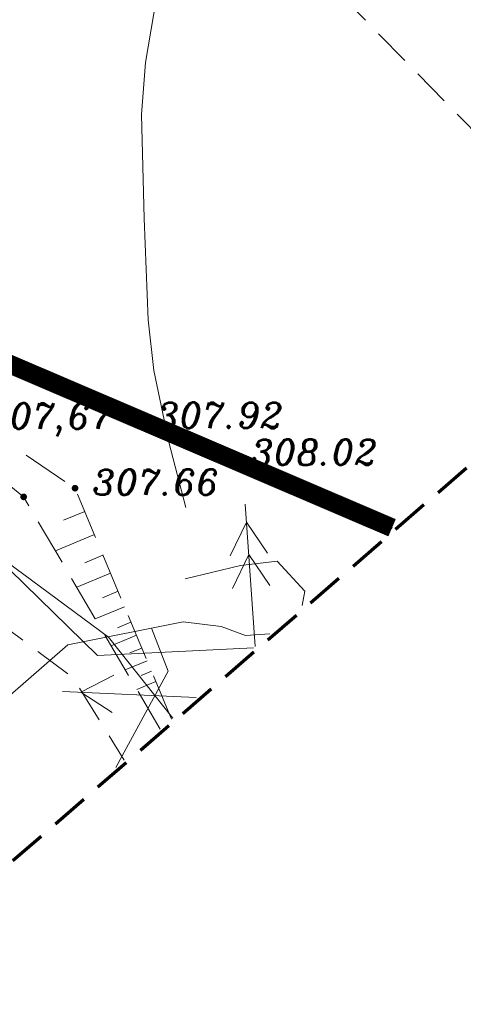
# Model space of a CAD drawing. Extents: x 4615668 to 9294084, y 5325188 to 10688993.
# Tile 597 of 656: x 4651556 to 4651568, y 5338601 to 5338628. Entities that reach past the tile are written whole.
import ezdxf

# ---------------------------------------------------------------- set-up
doc = ezdxf.new("R2010")
doc.units = 0
doc.header["$MEASUREMENT"] = 0
for name, pattern in [('BUBZ02', [1.75, 1.25, -0.5]), ('DASHDOT', [25.4, 12.7, -6.35, 0, -6.35]), ('DASHED', [19.05, 12.7, -6.35]), ('KTCR', [1.5, 1, -0.5]), ('l215_500', [2.5, 1.5, -0.4125, 0.175, -0.4125]), ('l219_500', [0.5, -0.25, 0, -0.25]), ('l423_500', [2, 1.5, -0.5]), ('l641_500', [1.5, 1, -0.5]), ('l823_500', [1.75, 1.25, -0.5]), ('l824_500', [1.75, 1.25, -0.5])]:
    doc.linetypes.add(name, pattern=pattern)
for name, color, linetype, lineweight in [('chodnik', 7, 'l423_500', 13), ('e_slupy', 7, 'Continuous', 13), ('eNN', 7, 'Continuous', 13), ('gr_dzialki', 7, 'l219_500', 13), ('ogr_symb', 7, 'l901_500', 40), ('pkt_wys', 7, 'Continuous', 13), ('skarpa_dol', 7, 'l824_500', 13), ('skarpa_gora', 7, 'l823_500', 13), ('skarpa_umoc', 7, 'Continuous', 13), ('warst_ciagla', 7, 'Continuous', 0), ('Wymiar', 7, 'Continuous', 9), ('zakresy', 7, 'l215_500', 70)]:
    doc.layers.add(name, color=color, linetype=linetype, lineweight=lineweight)
doc.layers.add('projekt', color=202, linetype='Continuous')
doc.styles.add('Style-ITALIC_1250', font='ITALIC_1250.shx')
doc.styles.add('txt', font='TXT', dxfattribs={"height": 0.2})
doc.linetypes.add('KTOK05', pattern='A,3.75,[16,dgnlstyle-2015all.shx,S=0.0028,R=0,X=0,Y=0],3.75', length=7.5)
doc.linetypes.add('l901_500', pattern='A,3.75,[38,dgnlstyle-2015all.shx,S=0.0028,R=0,X=0,Y=0],3.75', length=7.5)

# ---------------------------------------------------------------- blocks, each defined once
blk = doc.blocks.new('140_1')
at = {"linetype": 'ByBlock', "lineweight": -2}
blk.add_hatch(color=0, dxfattribs=at).paths.add_polyline_path([(0.9, 0, 1), (-0.9, 0, 1)], flags=16)
blk = doc.blocks.new('140')
at = {"linetype": 'ByBlock', "lineweight": -2}
blk.add_hatch(color=0, dxfattribs=at).paths.add_polyline_path([(0.45, 0, 1), (-0.45, 0, 1)], flags=16)
blk = doc.blocks.new('G$C3390F2A0')
at = {"layer": 'chodnik', "color": 7, "linetype": 'KTCR', "lineweight": 13, "flags": 128}
for points in [[(79.976, 46.165), (74.574, 40.583), (87.824, 27.052)], [(59.069, 36.75), (57.426, 32.776), (60.197, 26.36), (72.553, 17.161), (73.897, 14.972)]]:
    blk.add_lwpolyline(points, dxfattribs=at)
at = {"layer": 'e_slupy', "color": 1, "linetype": 'Continuous', "lineweight": 13}
for p, q in [((77.398, 18.009), (77.126, 21.803)), ((77.16, 21.32), (76.724, 20.421)), ((77.721, 20.492), (77.16, 21.32)), ((77.222, 20.457), (76.786, 19.557)), ((77.783, 19.629), (77.222, 20.457)), ((73.629, 17.245), (72.741, 16.785)), ((75.824, 16.644), (72.257, 16.807)), ((72.741, 16.785), (73.583, 16.246))]:
    blk.add_line(p, q, dxfattribs=at)
at = {"layer": 'eNN', "color": 1, "linetype": 'Continuous', "lineweight": 13, "flags": 128}
for points in [[(61.281, 17.437), (66.949, 23.858), (73.189, 17.768), (77.351, 17.968)], [(78.651, 19.096), (78.714, 19.478), (77.976, 20.285), (77.004, 20.162), (75.526, 19.813)], [(69.665, 15.67), (72.402, 18.049), (75.477, 18.662), (76.489, 18.541), (77.137, 18.298), (77.787, 18.347)], [(74.633, 18.494), (75.072, 17.349), (73.679, 14.783)]]:
    blk.add_lwpolyline(points, dxfattribs=at)
at = {"layer": 'gr_dzialki', "color": 96, "linetype": 'Continuous', "lineweight": 13}
for p, q in [((73.485, 18.257), (60.586, 27.791)), ((75.195, 16.098), (73.485, 18.257))]:
    blk.add_line(p, q, dxfattribs=at)
at = {"layer": 'ogr_symb', "color": 7, "linetype": 'KTOK05', "lineweight": 40}
blk.add_lwpolyline([(60.77, 74.084), (79.628, 58.596), (62.222, 29.226), (81.044, 21.172)], dxfattribs=at)
at = {"layer": 'skarpa_dol', "color": 7, "linetype": 'BUBZ02', "lineweight": 13, "flags": 128}
blk.add_lwpolyline([(62.277, 29.19), (71.22, 21.996), (71.22, 21.996), (71.22, 21.996), (74.856, 15.804)], dxfattribs=at)
at = {"layer": 'skarpa_gora', "color": 7, "linetype": 'BUBZ02', "lineweight": 13, "flags": 128}
blk.add_lwpolyline([(75.16, 16.068), (72.59, 22.227), (62.222, 29.226)], dxfattribs=at)
at = {"layer": 'skarpa_umoc', "color": 7, "linetype": 'Continuous', "lineweight": 13}
for p, q in [((72.848, 21.609), (72.286, 21.374)), ((72.848, 21.609), (72.286, 21.374)), ((72.848, 21.609), (72.286, 21.374)), ((72.848, 21.609), (72.286, 21.374)), ((72.848, 21.609), (72.286, 21.374)), ((72.848, 21.609), (72.286, 21.374)), ((72.848, 21.609), (72.286, 21.374)), ((72.848, 21.609), (72.286, 21.374)), ((72.848, 21.609), (72.286, 21.374)), ((72.848, 21.609), (72.286, 21.374)), ((72.848, 21.609), (72.286, 21.374)), ((72.848, 21.609), (72.286, 21.374)), ((72.066, 20.556), (73.106, 20.99)), ((72.066, 20.556), (73.106, 20.99)), ((72.066, 20.556), (73.106, 20.99)), ((72.066, 20.556), (73.106, 20.99)), ((72.066, 20.556), (73.106, 20.99)), ((72.066, 20.556), (73.106, 20.99)), ((72.066, 20.556), (73.106, 20.99)), ((72.066, 20.556), (73.106, 20.99)), ((72.066, 20.556), (73.106, 20.99)), ((72.066, 20.556), (73.106, 20.99)), ((72.066, 20.556), (73.106, 20.99)), ((72.066, 20.556), (73.106, 20.99)), ((73.336, 20.441), (72.853, 20.239)), ((73.336, 20.441), (72.853, 20.239)), ((73.336, 20.441), (72.853, 20.239)), ((73.336, 20.441), (72.853, 20.239)), ((73.336, 20.441), (72.853, 20.239)), ((73.336, 20.441), (72.853, 20.239)), ((73.336, 20.441), (72.853, 20.239)), ((73.336, 20.441), (72.853, 20.239)), ((73.336, 20.441), (72.853, 20.239)), ((73.336, 20.441), (72.853, 20.239)), ((73.336, 20.441), (72.853, 20.239)), ((73.336, 20.441), (72.853, 20.239)), ((72.637, 19.584), (73.536, 19.96)), ((72.637, 19.584), (73.536, 19.96)), ((72.637, 19.584), (73.536, 19.96)), ((72.637, 19.584), (73.536, 19.96)), ((72.637, 19.584), (73.536, 19.96)), ((72.637, 19.584), (73.536, 19.96)), ((72.637, 19.584), (73.536, 19.96)), ((72.637, 19.584), (73.536, 19.96)), ((72.637, 19.584), (73.536, 19.96)), ((72.637, 19.584), (73.536, 19.96)), ((72.637, 19.584), (73.536, 19.96)), ((72.637, 19.584), (73.536, 19.96)), ((73.737, 19.478), (73.32, 19.304)), ((73.737, 19.478), (73.32, 19.304)), ((73.737, 19.478), (73.32, 19.304)), ((73.737, 19.478), (73.32, 19.304)), ((73.737, 19.478), (73.32, 19.304)), ((73.737, 19.478), (73.32, 19.304)), ((73.737, 19.478), (73.32, 19.304)), ((73.737, 19.478), (73.32, 19.304)), ((73.737, 19.478), (73.32, 19.304)), ((73.737, 19.478), (73.32, 19.304)), ((73.737, 19.478), (73.32, 19.304)), ((73.737, 19.478), (73.32, 19.304)), ((73.131, 18.741), (73.909, 19.066)), ((73.131, 18.741), (73.909, 19.066)), ((73.131, 18.741), (73.909, 19.066)), ((73.131, 18.741), (73.909, 19.066)), ((73.131, 18.741), (73.909, 19.066)), ((73.131, 18.741), (73.909, 19.066)), ((73.131, 18.741), (73.909, 19.066)), ((73.131, 18.741), (73.909, 19.066)), ((73.131, 18.741), (73.909, 19.066)), ((73.131, 18.741), (73.909, 19.066)), ((73.131, 18.741), (73.909, 19.066)), ((73.131, 18.741), (73.909, 19.066)), ((74.081, 18.654), (73.72, 18.503)), ((74.081, 18.654), (73.72, 18.503)), ((74.081, 18.654), (73.72, 18.503)), ((74.081, 18.654), (73.72, 18.503)), ((74.081, 18.654), (73.72, 18.503)), ((74.081, 18.654), (73.72, 18.503)), ((74.081, 18.654), (73.72, 18.503)), ((74.081, 18.654), (73.72, 18.503)), ((74.081, 18.654), (73.72, 18.503)), ((74.081, 18.654), (73.72, 18.503)), ((74.081, 18.654), (73.72, 18.503)), ((74.081, 18.654), (73.72, 18.503)), ((73.55, 18.028), (74.225, 18.31)), ((73.55, 18.028), (74.225, 18.31)), ((73.55, 18.028), (74.225, 18.31)), ((73.55, 18.028), (74.225, 18.31)), ((73.55, 18.028), (74.225, 18.31)), ((73.55, 18.028), (74.225, 18.31)), ((73.55, 18.028), (74.225, 18.31)), ((73.55, 18.028), (74.225, 18.31)), ((73.55, 18.028), (74.225, 18.31)), ((73.55, 18.028), (74.225, 18.31)), ((73.55, 18.028), (74.225, 18.31)), ((73.55, 18.028), (74.225, 18.31)), ((74.368, 17.966), (74.054, 17.835)), ((74.368, 17.966), (74.054, 17.835)), ((74.368, 17.966), (74.054, 17.835)), ((74.368, 17.966), (74.054, 17.835)), ((74.368, 17.966), (74.054, 17.835)), ((74.368, 17.966), (74.054, 17.835)), ((74.368, 17.966), (74.054, 17.835)), ((74.368, 17.966), (74.054, 17.835)), ((74.368, 17.966), (74.054, 17.835)), ((74.368, 17.966), (74.054, 17.835)), ((74.368, 17.966), (74.054, 17.835)), ((74.368, 17.966), (74.054, 17.835)), ((73.93, 17.38), (74.512, 17.623)), ((73.93, 17.38), (74.512, 17.623)), ((73.93, 17.38), (74.512, 17.623)), ((73.93, 17.38), (74.512, 17.623)), ((73.93, 17.38), (74.512, 17.623)), ((73.93, 17.38), (74.512, 17.623)), ((73.93, 17.38), (74.512, 17.623)), ((73.93, 17.38), (74.512, 17.623)), ((73.93, 17.38), (74.512, 17.623)), ((73.93, 17.38), (74.512, 17.623)), ((73.93, 17.38), (74.512, 17.623)), ((73.93, 17.38), (74.512, 17.623)), ((74.626, 17.348), (74.354, 17.234)), ((74.626, 17.348), (74.354, 17.234)), ((74.626, 17.348), (74.354, 17.234)), ((74.626, 17.348), (74.354, 17.234)), ((74.626, 17.348), (74.354, 17.234)), ((74.626, 17.348), (74.354, 17.234)), ((74.626, 17.348), (74.354, 17.234)), ((74.626, 17.348), (74.354, 17.234)), ((74.626, 17.348), (74.354, 17.234)), ((74.626, 17.348), (74.354, 17.234)), ((74.626, 17.348), (74.354, 17.234)), ((74.626, 17.348), (74.354, 17.234)), ((74.234, 16.862), (74.741, 17.073)), ((74.234, 16.862), (74.741, 17.073)), ((74.234, 16.862), (74.741, 17.073)), ((74.234, 16.862), (74.741, 17.073)), ((74.234, 16.862), (74.741, 17.073)), ((74.234, 16.862), (74.741, 17.073)), ((74.234, 16.862), (74.741, 17.073)), ((74.234, 16.862), (74.741, 17.073)), ((74.234, 16.862), (74.741, 17.073)), ((74.234, 16.862), (74.741, 17.073)), ((74.234, 16.862), (74.741, 17.073)), ((74.234, 16.862), (74.741, 17.073))]:
    blk.add_line(p, q, dxfattribs=at)
at = {"layer": 'warst_ciagla', "color": 21, "linetype": 'Continuous', "lineweight": 0, "flags": 128}
blk.add_lwpolyline([(75.459, 39.258), (75.134, 37.501), (74.466, 33.577), (74.361, 32.193), (74.431, 29.415), (74.537, 26.712), (74.688, 25.365), (75.089, 23.452), (75.549, 21.716)], dxfattribs=at)
at = {"layer": 'zakresy', "color": 217, "linetype": 'l641_500', "lineweight": 70, "flags": 128}
blk.add_lwpolyline([(6.931, 10.558), (39.477, 110.069), (74.623, 175.45), (179.151, 163.591), (168.968, 97.168), (66.518, 8.467), (6.931, 10.558)], dxfattribs=at)
at = {"layer": 'pkt_wys', "color": 7, "linetype": 'Continuous', "lineweight": 13, "xscale": 0.1, "yscale": 0.1, "zscale": 0.1, "rotation": 0.06578024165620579}
for name, p in [('140_1', (74.298, 24.009)), ('140_1', (74.298, 24.009)), ('140_1', (74.298, 24.009)), ('140_1', (74.298, 24.009)), ('140_1', (74.298, 24.009)), ('140_1', (74.298, 24.009)), ('140_1', (74.298, 24.009)), ('140_1', (74.298, 24.009)), ('140_1', (74.298, 24.009)), ('140_1', (74.298, 24.009)), ('140_1', (74.298, 24.009)), ('140_1', (74.298, 24.009)), ('140', (76.738, 23.161)), ('140_1', (72.59, 22.227)), ('140_1', (72.59, 22.227)), ('140_1', (72.59, 22.227)), ('140_1', (72.59, 22.227)), ('140_1', (72.59, 22.227)), ('140_1', (72.59, 22.227)), ('140_1', (72.59, 22.227)), ('140_1', (72.59, 22.227)), ('140_1', (72.59, 22.227)), ('140_1', (72.59, 22.227)), ('140_1', (72.59, 22.227)), ('140_1', (72.59, 22.227)), ('140_1', (71.22, 21.996)), ('140_1', (71.22, 21.996)), ('140_1', (71.22, 21.996)), ('140_1', (71.22, 21.996)), ('140_1', (71.22, 21.996)), ('140_1', (71.22, 21.996)), ('140_1', (71.22, 21.996)), ('140_1', (71.22, 21.996)), ('140_1', (71.22, 21.996)), ('140_1', (71.22, 21.996)), ('140_1', (71.22, 21.996)), ('140_1', (71.22, 21.996))]:
    blk.add_blockref(name, p, dxfattribs=at)
at = {"layer": 'pkt_wys', "color": 7, "linetype": 'Continuous', "lineweight": 13, "char_height": 0.68, "attachment_point": 7, "rotation": 0.0658, "line_spacing_factor": 0.722892}
for s, insert, style in [('\\FITALIC_1250.shx; 307.92', (74.298, 23.827), 'Style-ITALIC_1250'), ('\\FITALIC_1250.shx; 307.92', (74.298, 23.827), 'Style-ITALIC_1250'), ('\\FITALIC_1250.shx; 307.92', (74.298, 23.827), 'Style-ITALIC_1250'), ('\\FITALIC_1250.shx; 307.92', (74.298, 23.827), 'Style-ITALIC_1250'), ('\\FITALIC_1250.shx; 307.92', (74.298, 23.827), 'Style-ITALIC_1250'), ('\\FITALIC_1250.shx; 307.92', (74.298, 23.827), 'Style-ITALIC_1250'), ('\\FITALIC_1250.shx; 307.92', (74.298, 23.827), 'Style-ITALIC_1250'), ('\\FITALIC_1250.shx; 307.92', (74.298, 23.827), 'Style-ITALIC_1250'), ('\\FITALIC_1250.shx; 307.92', (74.298, 23.827), 'Style-ITALIC_1250'), ('\\FITALIC_1250.shx; 307.92', (74.298, 23.827), 'Style-ITALIC_1250'), ('\\FITALIC_1250.shx; 307.92', (74.298, 23.827), 'Style-ITALIC_1250'), ('\\FITALIC_1250.shx; 307.92', (74.298, 23.827), 'Style-ITALIC_1250'), ('\\FITALIC_1250.shx;307,67', (70.238, 23.603), 'txt'), ('\\FITALIC_1250.shx;308.02', (77.277, 22.846), 'Style-ITALIC_1250'), ('\\FITALIC_1250.shx; 307.66', (72.59, 22.045), 'Style-ITALIC_1250'), ('\\FITALIC_1250.shx; 307.66', (72.59, 22.045), 'Style-ITALIC_1250'), ('\\FITALIC_1250.shx; 307.66', (72.59, 22.045), 'Style-ITALIC_1250'), ('\\FITALIC_1250.shx; 307.66', (72.59, 22.045), 'Style-ITALIC_1250'), ('\\FITALIC_1250.shx; 307.66', (72.59, 22.045), 'Style-ITALIC_1250'), ('\\FITALIC_1250.shx; 307.66', (72.59, 22.045), 'Style-ITALIC_1250'), ('\\FITALIC_1250.shx; 307.66', (72.59, 22.045), 'Style-ITALIC_1250'), ('\\FITALIC_1250.shx; 307.66', (72.59, 22.045), 'Style-ITALIC_1250'), ('\\FITALIC_1250.shx; 307.66', (72.59, 22.045), 'Style-ITALIC_1250'), ('\\FITALIC_1250.shx; 307.66', (72.59, 22.045), 'Style-ITALIC_1250'), ('\\FITALIC_1250.shx; 307.66', (72.59, 22.045), 'Style-ITALIC_1250'), ('\\FITALIC_1250.shx; 307.66', (72.59, 22.045), 'Style-ITALIC_1250')]:
    blk.add_mtext(s, dxfattribs=dict(at, insert=insert, style=style))

msp = doc.modelspace()

# ---------------------------------------------------------------- linework, layer by layer
at = {"layer": 'projekt', "color": 94, "linetype": 'DASHDOT', "lineweight": 0, "ltscale": 0.1, "const_width": 0.5}
msp.add_lwpolyline([(4651566.021, 5338613.968), (4651558.374, 5338617.24), (4651547.198, 5338622.021), (4651564.603, 5338651.393), (4651552.904, 5338661.002), (4651545.747, 5338666.88), (4651541.754, 5338670.151), (4651538.616, 5338672.832), (4651542.093, 5338681.008), (4651546.516, 5338691.959), (4651551.189, 5338709.466), (4651556.077, 5338728.86), (4651558.23, 5338737.597), (4651559.929, 5338744.021), (4651562.842, 5338763.156), (4651562.44, 5338769.185)], dxfattribs=at)

# ---------------------------------------------------------------- block references
at = {"layer": 'Wymiar', "color": 242, "linetype": 'DASHED', "lineweight": 30, "ltscale": 0.01}
msp.add_blockref('G$C3390F2A0', (4651484.977, 5338592.796), dxfattribs=at)

doc.saveas('drawing.dxf')
